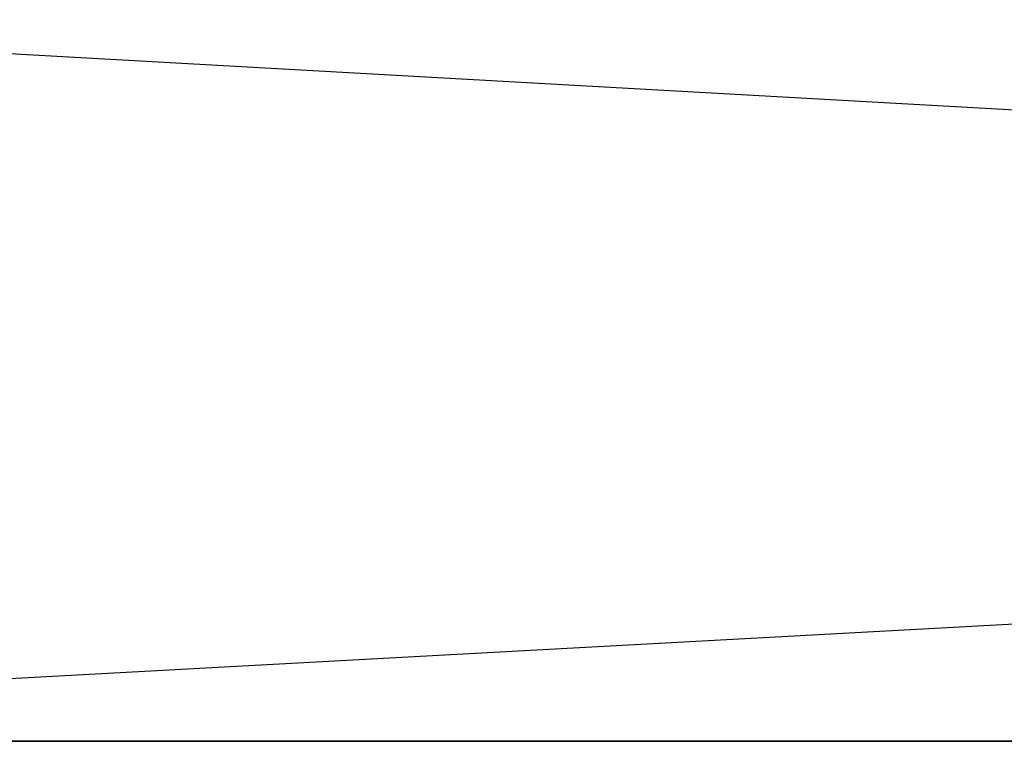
# Model space of a CAD drawing. Header units: centimetres. Extents: x 0.1 to 26.3, y 0 to 13.2.
# Tile 370 of 656: x 3.04042 to 3.04308, y 13.24073 to 13.24269. Entities that reach past the tile are written whole.
import ezdxf

# ---------------------------------------------------------------- set-up
doc = ezdxf.new("R2010")
doc.units = ezdxf.units.CM
doc.header["$LTSCALE"] = 2.54
doc.layers.get('0').update_dxf_attribs({"true_color": 0xff5454})

# ---------------------------------------------------------------- blocks, each defined once
blk = doc.blocks.new('Pojemnik na r_czniki papierowe CRESTO.STL')
at = {"color": 0}
for p, q in [((3.0739388, 13.2427338, 28.3654724), (3.0372988, 13.2407333, 28.3695007)), ((3.0739388, 13.2427338, 18.0654724), (3.0372988, 13.2407333, 18.0695007)), ((3.0379343, 13.2427338, 29.3277161), (3.073513, 13.2407333, 29.3373505)), ((3.0379343, 13.2427338, 19.0277145), (3.073513, 13.2407333, 19.0373505)), ((3.073513, 13.2407333, 29.3373505), (3.0372988, 13.2407333, 29.3304993)), ((3.0372988, 13.2407333, 28.3695007), (3.073513, 13.2407333, 28.3626495)), ((3.073513, 13.2407333, 19.0373505), (3.0372988, 13.2407333, 19.0304993)), ((3.0372988, 13.2407333, 18.0695007), (3.073513, 13.2407333, 18.0626495))]:
    blk.add_line(p, q, dxfattribs=at)

msp = doc.modelspace()

# ---------------------------------------------------------------- block references
at = {"color": 0}
msp.add_blockref('Pojemnik na r_czniki papierowe CRESTO.STL', (0, 0), dxfattribs=at)

doc.saveas('drawing.dxf')
